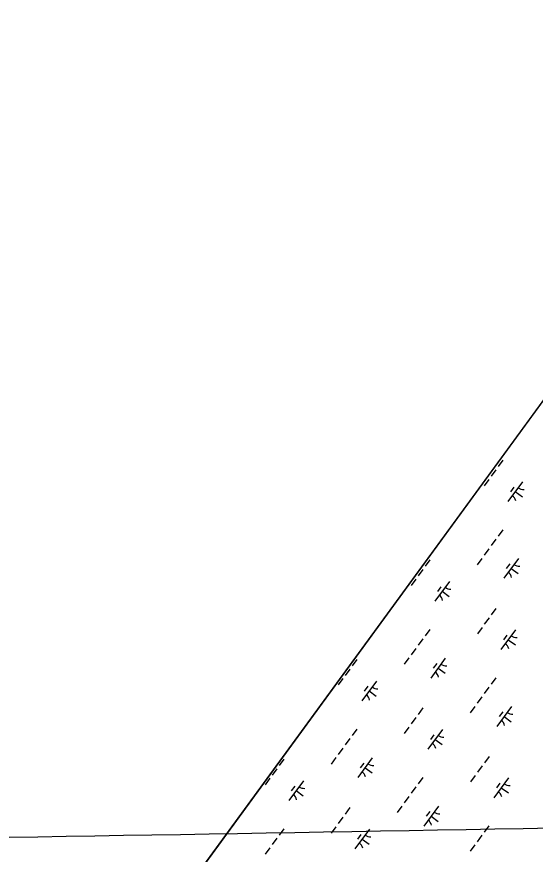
# Model space of a CAD drawing. Extents: x 3905714 to 3926767, y 183354 to 205755.
# Drawn here: x 3911546 to 3912599, y 193297 to 194998 of the extents above; entities that cross this region are included whole.
import ezdxf

# ---------------------------------------------------------------- set-up
doc = ezdxf.new("R2010")
doc.units = 0
for name, color, linetype in [('V-GRID-FRAM', 7, 'Continuous'), ('V-GRID-MAJR', 7, 'Continuous'), ('V-WETL-SWMP', 7, 'Continuous')]:
    doc.layers.add(name, color=color, linetype=linetype)

msp = doc.modelspace()

# ---------------------------------------------------------------- linework, layer by layer
at = {"layer": 'V-GRID-FRAM'}
msp.add_lwpolyline([(3924287.8, 196971.1), (3915521.4, 185005.6), (3909313.3, 189695.8), (3918205.9, 201877.9), (3924287.8, 196971.1)], dxfattribs=at)
at = {"layer": 'V-GRID-MAJR'}
msp.add_spline([(3911066.2, 193323.4), (3914779.2, 193387.5), (3920106, 193480.1), (3922587.2, 193523.5)], degree=3, dxfattribs=at)
at = {"layer": 'V-WETL-SWMP'}
for p, q in [((3911739.8, 193020), (3912911.5, 194625)), ((3912577.9, 194168.1), (3912578.4, 194167.7)), ((3912533.2, 194097.3), (3912523.7, 194084.4)), ((3912519, 194077.9), (3912509.6, 194065)), ((3912504.8, 194058.5), (3912495.4, 194045.6)), ((3912572.8, 194053.7), (3912543.3, 194013.4)), ((3912555.4, 194043), (3912548.3, 194033.3)), ((3912558.1, 194033.6), (3912572.6, 194022.9)), ((3912430, 193965.4), (3912430.1, 193965.3)), ((3912532.9, 193956.2), (3912523.4, 193943.3)), ((3912518.7, 193936.8), (3912509.2, 193923.9)), ((3912504.5, 193917.5), (3912495, 193904.6)), ((3912490.3, 193898.1), (3912480.8, 193885.2)), ((3912564.5, 193897.8), (3912534.9, 193857.5)), ((3912384.9, 193894.8), (3912375.4, 193881.9)), ((3912547, 193887), (3912539.9, 193877.3)), ((3912370.7, 193875.5), (3912361.2, 193862.6)), ((3912549.7, 193877.6), (3912564.2, 193867)), ((3912356.5, 193856.1), (3912347.1, 193843.2)), ((3912424.5, 193851.3), (3912395, 193810.9)), ((3912407.1, 193840.5), (3912400, 193830.8)), ((3912409.8, 193831.1), (3912424.3, 193820.5)), ((3912519.1, 193796.5), (3912509.6, 193783.6)), ((3912504.9, 193777.2), (3912495.4, 193764.3)), ((3912384.5, 193753.8), (3912375.1, 193740.9)), ((3912490.7, 193757.8), (3912481.2, 193744.9)), ((3912558.7, 193753), (3912529.2, 193712.6)), ((3912370.4, 193734.4), (3912360.9, 193721.5)), ((3912541.3, 193742.2), (3912534.2, 193732.5)), ((3912543.9, 193732.8), (3912558.5, 193722.2)), ((3912356.2, 193715), (3912346.7, 193702.1)), ((3912236.6, 193692.4), (3912227.1, 193679.5)), ((3912342, 193695.7), (3912332.5, 193682.8)), ((3912416.2, 193695.4), (3912386.6, 193655)), ((3912398.7, 193684.6), (3912391.6, 193674.9)), ((3912401.4, 193675.2), (3912415.9, 193664.6)), ((3912222.4, 193673), (3912212.9, 193660.1)), ((3912208.2, 193653.7), (3912198.8, 193640.8)), ((3912276.2, 193648.8), (3912246.7, 193608.5)), ((3912518.7, 193655.5), (3912509.3, 193642.6)), ((3912258.8, 193638.1), (3912251.7, 193628.4)), ((3912261.4, 193628.7), (3912276, 193618)), ((3912504.5, 193636.1), (3912495.1, 193623.2)), ((3912490.4, 193616.7), (3912480.9, 193603.8)), ((3912370.8, 193594.1), (3912361.3, 193581.2)), ((3912476.2, 193597.4), (3912466.7, 193584.5)), ((3912550.4, 193597.1), (3912520.8, 193556.7)), ((3912356.6, 193574.7), (3912347.1, 193561.8)), ((3912532.9, 193586.3), (3912525.8, 193576.6)), ((3912535.6, 193576.9), (3912550.1, 193566.2)), ((3912236.2, 193551.3), (3912226.8, 193538.4)), ((3912342.4, 193555.4), (3912332.9, 193542.5)), ((3912410.4, 193550.5), (3912380.8, 193510.2)), ((3912392.9, 193539.8), (3912385.9, 193530.1)), ((3912222, 193532), (3912212.6, 193519.1)), ((3912395.6, 193530.4), (3912410.1, 193519.7)), ((3912207.9, 193512.6), (3912198.4, 193499.7)), ((3912088.3, 193490), (3912078.8, 193477.1)), ((3912193.7, 193493.3), (3912184.2, 193480.3)), ((3912267.9, 193492.9), (3912238.3, 193452.6)), ((3912504.9, 193495.8), (3912495.5, 193482.9)), ((3912250.4, 193482.2), (3912243.3, 193472.5)), ((3912253.1, 193472.8), (3912267.6, 193462.1)), ((3912490.8, 193476.4), (3912481.3, 193463.5)), ((3912074.1, 193470.6), (3912064.6, 193457.7)), ((3912476.6, 193457.1), (3912467.1, 193444.2)), ((3912059.9, 193451.2), (3912050.4, 193438.3)), ((3912127.9, 193446.4), (3912098.4, 193406.1)), ((3912370.4, 193453), (3912360.9, 193440.1)), ((3912544.6, 193452.2), (3912515, 193411.9)), ((3912527.1, 193441.5), (3912520, 193431.8)), ((3912110.4, 193435.6), (3912103.4, 193426)), ((3912113.1, 193426.2), (3912127.6, 193415.6)), ((3912356.2, 193433.7), (3912346.8, 193420.8)), ((3912529.8, 193432.1), (3912544.3, 193421.4)), ((3912342, 193414.3), (3912332.6, 193401.4)), ((3912222.4, 193391.7), (3912213, 193378.7)), ((3912327.9, 193394.9), (3912318.4, 193382)), ((3912402, 193394.6), (3912372.5, 193354.3)), ((3912208.3, 193372.3), (3912198.8, 193359.4)), ((3912384.6, 193383.8), (3912377.5, 193374.2)), ((3912387.3, 193374.4), (3912401.8, 193363.8)), ((3912194.1, 193352.9), (3912184.6, 193340)), ((3912504.6, 193354.7), (3912495.1, 193341.8)), ((3912087.9, 193348.9), (3912078.5, 193336)), ((3912262.1, 193348.1), (3912232.5, 193307.8)), ((3912244.6, 193337.3), (3912237.5, 193327.7)), ((3912490.4, 193335.4), (3912480.9, 193322.5)), ((3912073.7, 193329.5), (3912064.3, 193316.6)), ((3912247.3, 193327.9), (3912261.8, 193317.3)), ((3912059.5, 193310.2), (3912050.1, 193297.3)), ((3912476.2, 193316), (3912466.8, 193303.1))]:
    msp.add_line(p, q, dxfattribs=at)
for centre, start, end in [((3912574.6, 194055.7), 233, 274.5436), ((3912541.9, 194011.1), 13, 54.5436), ((3912566.2, 193899.8), 233, 274.5436), ((3912533.6, 193855.2), 13, 54.5436), ((3912426.3, 193853.3), 233, 274.5436), ((3912393.6, 193808.7), 13, 54.5436), ((3912560.5, 193754.9), 233, 274.5436), ((3912527.8, 193710.4), 13, 54.5436), ((3912417.9, 193697.3), 233, 274.5436), ((3912385.3, 193652.8), 13, 54.5436), ((3912278, 193650.8), 233, 274.5436), ((3912245.3, 193606.3), 13, 54.5436), ((3912552.1, 193599), 233, 274.5436), ((3912519.4, 193554.5), 13, 54.5436), ((3912379.5, 193507.9), 13, 54.5436), ((3912412.1, 193552.5), 233, 274.5436), ((3912269.6, 193494.9), 233, 274.5436), ((3912236.9, 193450.3), 13, 54.5436), ((3912546.3, 193454.2), 233, 274.5436), ((3912129.6, 193448.4), 233, 274.5436), ((3912513.7, 193409.6), 13, 54.5436), ((3912097, 193403.8), 13, 54.5436), ((3912403.8, 193396.6), 233, 274.5436), ((3912371.1, 193352), 13, 54.5436), ((3912263.8, 193350.1), 233, 274.5436), ((3912231.2, 193305.5), 13, 54.5436)]:
    msp.add_arc(centre, 17.6, start, end, dxfattribs=at)

doc.saveas('drawing.dxf')
